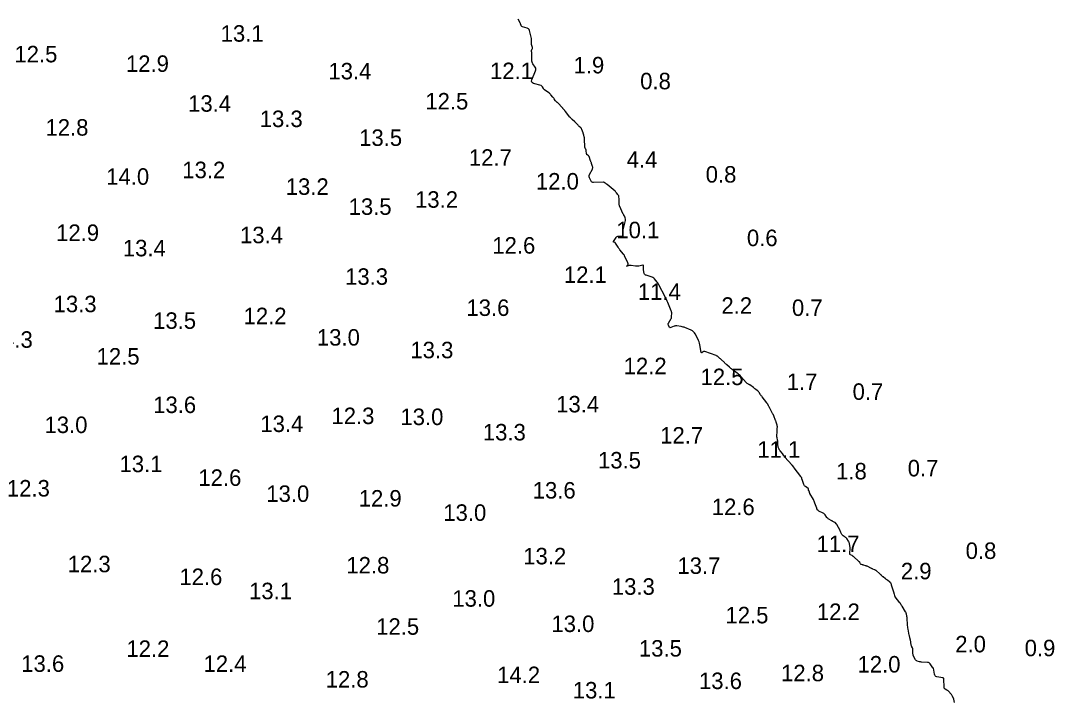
# Model space of a CAD drawing. Extents: x 815352 to 820877, y 582403 to 597439.
# Drawn here: x 817244.6 to 817557.7, y 596376.3 to 596583 of the extents above; entities that cross this region are included whole.
import ezdxf

# ---------------------------------------------------------------- set-up
doc = ezdxf.new("R2010")
doc.units = 0
doc.layers.add('V-CONT-EL12', color=7, linetype='Continuous')
doc.layers.add('V-TOPO-SOUN', color=7, linetype='Continuous')

msp = doc.modelspace()

# ---------------------------------------------------------------- linework, layer by layer
at = {"layer": 'V-CONT-EL12'}
msp.add_lwpolyline([(817527.44, 596376.32), (817527.35, 596376.8), (817527.32, 596376.93), (817527.29, 596377.04), (817527.26, 596377.16), (817527.21, 596377.28), (817526.88, 596378.16), (817526.8, 596378.34), (817526.7, 596378.51), (817526.59, 596378.67), (817526.46, 596378.82), (817525.61, 596379.72), (817525.5, 596379.82), (817525.39, 596379.91), (817525.27, 596379.99), (817525.14, 596380.06), (817524.61, 596380.31), (817524.5, 596380.39), (817524.41, 596380.48), (817524.36, 596380.6), (817524.34, 596380.73), (817524.2, 596383.56), (817524.2, 596383.59), (817524.19, 596383.62), (817524.17, 596383.64), (817524.14, 596383.65), (817524.02, 596383.69), (817523.99, 596383.7), (817523.96, 596383.71), (817523.93, 596383.72), (817523.9, 596383.73), (817522.09, 596384.08), (817521.81, 596384.17), (817521.6, 596384.33), (817521.46, 596384.54), (817521.37, 596384.82), (817521.08, 596386.64), (817521.08, 596386.66), (817521.07, 596386.68), (817521.06, 596386.7), (817521.04, 596386.71), (817520.97, 596386.76), (817520.95, 596386.77), (817520.94, 596386.79), (817520.93, 596386.8), (817520.91, 596386.82), (817520.08, 596388), (817519.93, 596388.18), (817519.75, 596388.31), (817519.54, 596388.4), (817519.3, 596388.43), (817517.5, 596388.52), (817517.33, 596388.54), (817517.16, 596388.56), (817517, 596388.6), (817516.83, 596388.64), (817516.18, 596388.85), (817516.03, 596388.91), (817515.89, 596389), (817515.78, 596389.11), (817515.69, 596389.25), (817515.07, 596390.37), (817514.97, 596390.58), (817514.9, 596390.8), (817514.85, 596391.03), (817514.83, 596391.27), (817514.8, 596392.55), (817514.8, 596392.63), (817514.78, 596392.7), (817514.76, 596392.77), (817514.73, 596392.84), (817514.57, 596393.11), (817514.54, 596393.18), (817514.51, 596393.25), (817514.48, 596393.33), (817514.47, 596393.4), (817514.27, 596394.38), (817514.24, 596394.57), (817514.2, 596394.76), (817514.16, 596394.95), (817514.11, 596395.13), (817513.94, 596395.88), (817513.89, 596396.07), (817513.85, 596396.26), (817513.81, 596396.45), (817513.78, 596396.64), (817513.42, 596398.55), (817513.36, 596398.9), (817513.31, 596399.25), (817513.27, 596399.61), (817513.25, 596399.96), (817513.13, 596401.75), (817513.12, 596401.93), (817513.1, 596402.1), (817513.07, 596402.27), (817513.04, 596402.45), (817512.9, 596403.14), (817512.86, 596403.3), (817512.8, 596403.47), (817512.73, 596403.63), (817512.64, 596403.78), (817511.58, 596405.47), (817511.56, 596405.51), (817511.53, 596405.55), (817511.5, 596405.59), (817511.47, 596405.62), (817511.36, 596405.77), (817511.33, 596405.8), (817511.3, 596405.84), (817511.28, 596405.88), (817511.26, 596405.92), (817511.09, 596406.25), (817511.06, 596406.32), (817511.02, 596406.38), (817510.98, 596406.45), (817510.93, 596406.51), (817509.53, 596408.32), (817509.48, 596408.4), (817509.43, 596408.49), (817509.39, 596408.58), (817509.36, 596408.68), (817509.26, 596409.07), (817509.23, 596409.17), (817509.2, 596409.27), (817509.18, 596409.36), (817509.15, 596409.46), (817508.39, 596411.81), (817508.37, 596411.86), (817508.36, 596411.91), (817508.35, 596411.97), (817508.34, 596412.02), (817508.32, 596412.24), (817508.31, 596412.29), (817508.29, 596412.34), (817508.26, 596412.39), (817508.23, 596412.43), (817508.07, 596412.6), (817508.04, 596412.64), (817507.99, 596412.68), (817507.95, 596412.72), (817507.91, 596412.75), (817507.13, 596413.34), (817506.98, 596413.45), (817506.84, 596413.56), (817506.7, 596413.66), (817506.55, 596413.77), (817505.81, 596414.33), (817505.73, 596414.4), (817505.65, 596414.47), (817505.57, 596414.55), (817505.49, 596414.62), (817505.2, 596414.94), (817505.12, 596415.01), (817505.05, 596415.09), (817504.97, 596415.16), (817504.89, 596415.23), (817503.71, 596416.26), (817503.6, 596416.34), (817503.5, 596416.41), (817503.38, 596416.47), (817503.26, 596416.52), (817502.77, 596416.7), (817502.65, 596416.75), (817502.53, 596416.8), (817502.41, 596416.85), (817502.29, 596416.9), (817500.96, 596417.56), (817500.85, 596417.61), (817500.74, 596417.66), (817500.63, 596417.7), (817500.51, 596417.74), (817499.99, 596417.9), (817499.91, 596417.93), (817499.82, 596417.95), (817499.73, 596417.97), (817499.63, 596417.99), (817499.27, 596418.07), (817499.18, 596418.1), (817499.11, 596418.15), (817499.05, 596418.21), (817499, 596418.28), (817498.79, 596418.69), (817498.74, 596418.78), (817498.67, 596418.87), (817498.61, 596418.95), (817498.53, 596419.02), (817496.91, 596420.49), (817496.81, 596420.58), (817496.7, 596420.66), (817496.58, 596420.73), (817496.46, 596420.79), (817495.97, 596421.02), (817495.86, 596421.09), (817495.79, 596421.18), (817495.74, 596421.29), (817495.73, 596421.41), (817495.81, 596423.03), (817495.82, 596423.22), (817495.81, 596423.4), (817495.79, 596423.58), (817495.76, 596423.76), (817495.63, 596424.48), (817495.59, 596424.66), (817495.53, 596424.83), (817495.46, 596424.99), (817495.36, 596425.15), (817494.82, 596425.97), (817494.72, 596426.1), (817494.61, 596426.22), (817494.48, 596426.33), (817494.34, 596426.42), (817493.75, 596426.79), (817493.62, 596426.88), (817493.51, 596426.98), (817493.42, 596427.11), (817493.35, 596427.24), (817493.08, 596427.82), (817493.01, 596427.96), (817492.94, 596428.1), (817492.87, 596428.24), (817492.79, 596428.38), (817491.78, 596430.26), (817491.74, 596430.32), (817491.71, 596430.38), (817491.67, 596430.43), (817491.63, 596430.48), (817491.46, 596430.69), (817491.42, 596430.74), (817491.37, 596430.78), (817491.32, 596430.82), (817491.26, 596430.85), (817490.62, 596431.18), (817490.49, 596431.24), (817490.37, 596431.31), (817490.24, 596431.38), (817490.12, 596431.45), (817489.36, 596431.89), (817489.2, 596431.99), (817489.05, 596432.12), (817488.92, 596432.25), (817488.8, 596432.4), (817488.31, 596433.12), (817488.18, 596433.28), (817488.03, 596433.43), (817487.87, 596433.55), (817487.69, 596433.66), (817486.37, 596434.32), (817486.31, 596434.35), (817486.25, 596434.39), (817486.2, 596434.43), (817486.15, 596434.48), (817485.9, 596434.72), (817485.87, 596434.75), (817485.85, 596434.78), (817485.84, 596434.82), (817485.83, 596434.86), (817485.8, 596435.02), (817485.79, 596435.06), (817485.78, 596435.1), (817485.77, 596435.14), (817485.76, 596435.18), (817485.19, 596436.75), (817485.09, 596437.03), (817484.97, 596437.29), (817484.85, 596437.55), (817484.71, 596437.81), (817483.68, 596439.65), (817483.63, 596439.74), (817483.58, 596439.84), (817483.54, 596439.94), (817483.5, 596440.03), (817483.29, 596440.52), (817483.27, 596440.57), (817483.26, 596440.62), (817483.25, 596440.68), (817483.25, 596440.73), (817483.25, 596440.95), (817483.24, 596441), (817483.22, 596441.05), (817483.2, 596441.09), (817483.16, 596441.12), (817482.3, 596441.74), (817482.16, 596441.86), (817482.03, 596442), (817481.93, 596442.15), (817481.86, 596442.33), (817481.27, 596443.91), (817481.25, 596443.96), (817481.24, 596444), (817481.23, 596444.04), (817481.23, 596444.09), (817481.21, 596444.27), (817481.2, 596444.31), (817481.19, 596444.35), (817481.18, 596444.39), (817481.15, 596444.43), (817481.04, 596444.61), (817481.01, 596444.65), (817480.98, 596444.69), (817480.95, 596444.73), (817480.92, 596444.77), (817478.92, 596447.42), (817478.86, 596447.49), (817478.8, 596447.56), (817478.75, 596447.63), (817478.69, 596447.7), (817478.45, 596447.99), (817478.39, 596448.06), (817478.33, 596448.13), (817478.27, 596448.2), (817478.21, 596448.27), (817476.02, 596450.65), (817475.98, 596450.69), (817475.95, 596450.74), (817475.92, 596450.78), (817475.89, 596450.83), (817475.78, 596451.02), (817475.75, 596451.07), (817475.72, 596451.11), (817475.7, 596451.16), (817475.67, 596451.21), (817475.5, 596451.53), (817475.46, 596451.6), (817475.42, 596451.67), (817475.37, 596451.73), (817475.32, 596451.79), (817474.65, 596452.56), (817474.55, 596452.69), (817474.46, 596452.82), (817474.39, 596452.96), (817474.33, 596453.11), (817474.1, 596453.71), (817474.05, 596453.86), (817474.01, 596454.01), (817473.98, 596454.17), (817473.97, 596454.33), (817473.92, 596455.32), (817473.91, 596455.45), (817473.9, 596455.58), (817473.88, 596455.71), (817473.86, 596455.84), (817473.74, 596456.59), (817473.73, 596456.6), (817473.73, 596456.62), (817473.72, 596456.63), (817473.71, 596456.64), (817473.68, 596456.69), (817473.67, 596456.7), (817473.67, 596456.72), (817473.66, 596456.73), (817473.66, 596456.74), (817473.72, 596458.76), (817473.72, 596458.89), (817473.73, 596459.02), (817473.74, 596459.16), (817473.75, 596459.29), (817473.8, 596459.82), (817473.8, 596459.95), (817473.79, 596460.08), (817473.77, 596460.21), (817473.74, 596460.33), (817473.45, 596461.22), (817473.4, 596461.37), (817473.35, 596461.51), (817473.3, 596461.66), (817473.25, 596461.8), (817473.01, 596462.4), (817472.96, 596462.53), (817472.91, 596462.66), (817472.86, 596462.79), (817472.81, 596462.92), (817472.59, 596463.43), (817472.53, 596463.56), (817472.47, 596463.68), (817472.41, 596463.81), (817472.35, 596463.93), (817471.41, 596465.67), (817471.34, 596465.8), (817471.28, 596465.92), (817471.21, 596466.05), (817471.14, 596466.17), (817470.87, 596466.67), (817470.8, 596466.79), (817470.73, 596466.91), (817470.65, 596467.03), (817470.57, 596467.14), (817469.17, 596468.97), (817469.06, 596469.12), (817468.95, 596469.27), (817468.84, 596469.43), (817468.74, 596469.58), (817468.33, 596470.22), (817468.23, 596470.37), (817468.11, 596470.51), (817467.98, 596470.64), (817467.83, 596470.76), (817467.18, 596471.25), (817467.02, 596471.37), (817466.86, 596471.49), (817466.7, 596471.61), (817466.55, 596471.73), (817465.5, 596472.52), (817465.4, 596472.59), (817465.3, 596472.65), (817465.2, 596472.71), (817465.1, 596472.77), (817464.69, 596473), (817464.59, 596473.06), (817464.5, 596473.13), (817464.41, 596473.21), (817464.33, 596473.29), (817462.79, 596475.06), (817462.52, 596475.35), (817462.24, 596475.63), (817461.94, 596475.88), (817461.63, 596476.12), (817460.13, 596477.21), (817459.91, 596477.37), (817459.71, 596477.53), (817459.5, 596477.71), (817459.31, 596477.88), (817458.52, 596478.61), (817458.33, 596478.8), (817458.14, 596478.98), (817457.94, 596479.16), (817457.75, 596479.35), (817456.8, 596480.24), (817456.68, 596480.36), (817456.56, 596480.47), (817456.43, 596480.58), (817456.31, 596480.68), (817455.81, 596481.11), (817455.68, 596481.21), (817455.54, 596481.3), (817455.39, 596481.37), (817455.24, 596481.44), (817451.79, 596482.64), (817451.68, 596482.67), (817451.58, 596482.67), (817451.47, 596482.64), (817451.37, 596482.59), (817450.98, 596482.32), (817450.9, 596482.28), (817450.83, 596482.28), (817450.78, 596482.33), (817450.75, 596482.42), (817450.31, 596484.73), (817450.22, 596485.15), (817450.1, 596485.56), (817449.95, 596485.96), (817449.77, 596486.35), (817448.95, 596488), (817448.72, 596488.37), (817448.44, 596488.68), (817448.11, 596488.93), (817447.73, 596489.12), (817445.82, 596489.9), (817445.55, 596490.01), (817445.27, 596490.09), (817444.98, 596490.16), (817444.69, 596490.21), (817443.39, 596490.41), (817443.16, 596490.43), (817442.94, 596490.42), (817442.72, 596490.38), (817442.5, 596490.31), (817441.52, 596489.92), (817441.37, 596489.89), (817441.25, 596489.9), (817441.15, 596489.98), (817441.08, 596490.1), (817440.81, 596490.7), (817440.76, 596490.85), (817440.75, 596490.99), (817440.78, 596491.14), (817440.84, 596491.28), (817441.66, 596492.65), (817441.68, 596492.69), (817441.7, 596492.74), (817441.71, 596492.79), (817441.71, 596492.84), (817441.7, 596493.05), (817441.7, 596493.1), (817441.7, 596493.15), (817441.7, 596493.2), (817441.7, 596493.26), (817441.8, 596494.27), (817441.8, 596494.46), (817441.79, 596494.64), (817441.75, 596494.82), (817441.68, 596494.99), (817440.58, 596497.55), (817440.4, 596497.98), (817440.21, 596498.39), (817440.01, 596498.81), (817439.8, 596499.22), (817437.94, 596502.92), (817437.83, 596503.13), (817437.71, 596503.32), (817437.57, 596503.5), (817437.43, 596503.68), (817436.55, 596504.69), (817436.34, 596504.89), (817436.11, 596505.07), (817435.86, 596505.2), (817435.58, 596505.31), (817434.05, 596505.77), (817433.85, 596505.85), (817433.69, 596505.98), (817433.58, 596506.14), (817433.51, 596506.34), (817433.26, 596507.38), (817433.23, 596507.53), (817433.22, 596507.68), (817433.21, 596507.82), (817433.23, 596507.97), (817433.3, 596508.57), (817433.3, 596508.7), (817433.26, 596508.78), (817433.17, 596508.82), (817433.05, 596508.81), (817431.81, 596508.57), (817431.55, 596508.53), (817431.3, 596508.51), (817431.04, 596508.52), (817430.79, 596508.55), (817429.48, 596508.74), (817429.18, 596508.76), (817428.88, 596508.74), (817428.59, 596508.68), (817428.31, 596508.58), (817428.16, 596508.51), (817428.45, 596508.69), (817428.61, 596508.92), (817428.64, 596509.2), (817428.53, 596509.53), (817427.58, 596511.51), (817427.55, 596511.57), (817427.53, 596511.62), (817427.5, 596511.67), (817427.48, 596511.73), (817427.38, 596511.94), (817427.35, 596512), (817427.32, 596512.05), (817427.29, 596512.1), (817427.25, 596512.14), (817426.14, 596513.46), (817425.98, 596513.67), (817425.82, 596513.88), (817425.68, 596514.09), (817425.54, 596514.32), (817424.81, 596515.53), (817424.76, 596515.6), (817424.71, 596515.65), (817424.64, 596515.69), (817424.57, 596515.72), (817424.25, 596515.81), (817424.18, 596515.84), (817424.15, 596515.88), (817424.15, 596515.93), (817424.18, 596516), (817424.93, 596517.22), (817425.08, 596517.41), (817425.25, 596517.54), (817425.46, 596517.62), (817425.69, 596517.64), (817426.8, 596517.64), (817426.97, 596517.66), (817427.08, 596517.73), (817427.14, 596517.85), (817427.15, 596518.02), (817427.07, 596518.77), (817427.06, 596518.96), (817427.07, 596519.15), (817427.09, 596519.34), (817427.12, 596519.52), (817427.81, 596522.41), (817427.82, 596522.5), (817427.82, 596522.58), (817427.82, 596522.66), (817427.8, 596522.74), (817427.69, 596523.16), (817427.68, 596523.2), (817427.68, 596523.23), (817427.67, 596523.27), (817427.66, 596523.3), (817427.62, 596523.43), (817427.61, 596523.47), (817427.59, 596523.5), (817427.58, 596523.53), (817427.56, 596523.56), (817427.32, 596524), (817427.27, 596524.08), (817427.23, 596524.16), (817427.19, 596524.25), (817427.15, 596524.33), (817426.03, 596526.82), (817425.97, 596526.97), (817425.93, 596527.13), (817425.9, 596527.3), (817425.89, 596527.47), (817425.9, 596528.15), (817425.9, 596528.31), (817425.89, 596528.48), (817425.88, 596528.65), (817425.86, 596528.82), (817425.77, 596529.64), (817425.74, 596529.81), (817425.69, 596529.96), (817425.62, 596530.1), (817425.52, 596530.24), (817425.1, 596530.76), (817424.99, 596530.89), (817424.88, 596531.01), (817424.76, 596531.13), (817424.63, 596531.25), (817422.29, 596533.3), (817422.24, 596533.34), (817422.19, 596533.38), (817422.14, 596533.41), (817422.09, 596533.44), (817421.87, 596533.56), (817421.82, 596533.59), (817421.77, 596533.62), (817421.72, 596533.65), (817421.67, 596533.69), (817421.42, 596533.88), (817421.37, 596533.92), (817421.3, 596533.94), (817421.24, 596533.96), (817421.17, 596533.96), (817418.14, 596533.87), (817417.89, 596533.9), (817417.68, 596533.98), (817417.51, 596534.13), (817417.37, 596534.35), (817416.92, 596535.33), (817416.83, 596535.58), (817416.81, 596535.83), (817416.84, 596536.07), (817416.94, 596536.31), (817417.77, 596537.98), (817417.84, 596538.15), (817417.87, 596538.33), (817417.87, 596538.51), (817417.83, 596538.7), (817417.54, 596539.68), (817417.52, 596539.75), (817417.5, 596539.81), (817417.47, 596539.88), (817417.45, 596539.94), (817417.35, 596540.2), (817417.33, 596540.26), (817417.3, 596540.33), (817417.28, 596540.39), (817417.25, 596540.45), (817416.77, 596541.81), (817416.73, 596541.89), (817416.68, 596541.97), (817416.61, 596542.03), (817416.54, 596542.08), (817416.21, 596542.27), (817416.14, 596542.33), (817416.08, 596542.39), (817416.05, 596542.47), (817416.03, 596542.56), (817415.92, 596543.58), (817415.91, 596543.68), (817415.88, 596543.77), (817415.85, 596543.86), (817415.8, 596543.95), (817415.6, 596544.3), (817415.56, 596544.39), (817415.52, 596544.48), (817415.5, 596544.58), (817415.5, 596544.68), (817415.43, 596547), (817415.42, 596547.16), (817415.4, 596547.33), (817415.37, 596547.5), (817415.33, 596547.66), (817415.15, 596548.31), (817415.1, 596548.47), (817415.05, 596548.63), (817415, 596548.79), (817414.94, 596548.95), (817414.57, 596549.98), (817414.51, 596550.12), (817414.43, 596550.25), (817414.34, 596550.37), (817414.24, 596550.48), (817413.79, 596550.9), (817413.67, 596551.01), (817413.57, 596551.12), (817413.46, 596551.23), (817413.36, 596551.34), (817412.92, 596551.83), (817412.81, 596551.95), (817412.7, 596552.06), (817412.59, 596552.17), (817412.47, 596552.28), (817411.61, 596553.04), (817411.44, 596553.21), (817411.27, 596553.38), (817411.1, 596553.56), (817410.95, 596553.75), (817409.64, 596555.41), (817409.56, 596555.51), (817409.48, 596555.61), (817409.39, 596555.71), (817409.31, 596555.81), (817408.96, 596556.21), (817408.87, 596556.3), (817408.78, 596556.4), (817408.69, 596556.5), (817408.61, 596556.6), (817407.42, 596557.93), (817407.35, 596558), (817407.28, 596558.07), (817407.2, 596558.14), (817407.12, 596558.2), (817406.8, 596558.44), (817406.72, 596558.51), (817406.65, 596558.58), (817406.59, 596558.65), (817406.53, 596558.74), (817406.18, 596559.31), (817406.1, 596559.44), (817406.01, 596559.55), (817405.93, 596559.67), (817405.83, 596559.78), (817405.2, 596560.51), (817405.06, 596560.66), (817404.91, 596560.81), (817404.76, 596560.94), (817404.59, 596561.06), (817403.3, 596561.96), (817403.18, 596562.05), (817403.08, 596562.15), (817402.99, 596562.27), (817402.92, 596562.39), (817402.64, 596562.92), (817402.57, 596563.04), (817402.47, 596563.14), (817402.36, 596563.22), (817402.22, 596563.27), (817399.96, 596563.95), (817399.61, 596564.12), (817399.41, 596564.35), (817399.35, 596564.66), (817399.45, 596565.03), (817400.59, 596567.79), (817400.67, 596568.07), (817400.68, 596568.33), (817400.61, 596568.59), (817400.47, 596568.84), (817399.77, 596569.83), (817399.62, 596570.09), (817399.51, 596570.36), (817399.45, 596570.64), (817399.43, 596570.94), (817399.46, 596572.97), (817399.46, 596573.05), (817399.45, 596573.14), (817399.44, 596573.22), (817399.42, 596573.3), (817399.33, 596573.63), (817399.32, 596573.71), (817399.32, 596573.79), (817399.33, 596573.87), (817399.36, 596573.94), (817399.56, 596574.38), (817399.59, 596574.48), (817399.61, 596574.59), (817399.61, 596574.69), (817399.59, 596574.79), (817399.35, 596575.74), (817399.31, 596575.88), (817399.3, 596576.03), (817399.29, 596576.17), (817399.3, 596576.32), (817399.35, 596576.92), (817399.36, 596577.07), (817399.35, 596577.21), (817399.33, 596577.36), (817399.3, 596577.51), (817398.69, 596579.98), (817398.59, 596580.24), (817398.44, 596580.45), (817398.24, 596580.61), (817397.98, 596580.71), (817396.56, 596581.12), (817396.44, 596581.17), (817396.33, 596581.24), (817396.25, 596581.34), (817396.2, 596581.46), (817396.01, 596581.99), (817395.96, 596582.13), (817395.9, 596582.26), (817395.84, 596582.38), (817395.78, 596582.51), (817395.26, 596583.42)], dxfattribs=at)

# ---------------------------------------------------------------- texts
at = {"layer": 'V-TOPO-SOUN'}
for s, p in [('13.1 ', (817305.18, 596576.58)), ('12.5 ', (817242.71, 596570.32)), ('12.9 ', (817276.5, 596567.43)), ('13.4 ', (817337.82, 596565.16)), ('12.1 ', (817386.77, 596565.23)), ('1.9', (817412.08, 596566.97)), ('0.8', (817432.25, 596562.15)), ('13.4 ', (817295.33, 596555.35)), ('12.5 ', (817367.18, 596556.04)), ('13.3 ', (817317.02, 596550.7)), ('12.8 ', (817252.12, 596548.1)), ('13.5 ', (817347.13, 596544.99)), ('12.7 ', (817380.37, 596538.98)), ('4.4', (817428.18, 596538.39)), ('14.0 ', (817270.52, 596533.21)), ('13.2 ', (817293.56, 596535.21)), ('0.8', (817452.1, 596533.87)), ('13.2 ', (817324.89, 596530.16)), ('12.0 ', (817400.67, 596531.77)), ('13.5 ', (817343.95, 596524.09)), ('13.2 ', (817364.06, 596526.25)), ('12.9 ', (817255.34, 596516.18)), ('13.4 ', (817311.05, 596515.49)), ('10.1 ', (817425.03, 596517)), ('0.6', (817464.58, 596514.61)), ('13.4 ', (817275.55, 596511.52)), ('12.6 ', (817387.47, 596512.34)), ('13.3 ', (817342.87, 596502.89)), ('12.1 ', (817409.15, 596503.45)), ('11.4 ', (817431.55, 596498.3)), ('13.3 ', (817254.58, 596494.59)), ('13.6 ', (817379.63, 596493.45)), ('2.2', (817456.86, 596494.1)), ('0.7', (817478.22, 596493.45)), ('13.5 ', (817284.73, 596489.54)), ('12.2 ', (817312.13, 596490.95)), ('14.3 ', (817235.26, 596483.8)), ('13.0 ', (817334.34, 596484.46)), ('13.3 ', (817362.65, 596480.62)), ('12.5 ', (817267.61, 596478.71)), ('12.2 ', (817427.25, 596475.79)), ('12.5 ', (817450.55, 596472.48)), ('1.7', (817476.64, 596471)), ('0.7', (817496.59, 596468.02)), ('13.6 ', (817284.74, 596464.02)), ('13.4 ', (817406.81, 596464.21)), ('13.0 ', (817251.82, 596457.95)), ('13.4 ', (817317.21, 596458.27)), ('12.3 ', (817338.74, 596460.67)), ('13.0 ', (817359.63, 596460.37)), ('13.3 ', (817384.6, 596455.72)), ('12.7 ', (817438.31, 596454.76)), ('11.1 ', (817467.74, 596450.47)), ('13.1 ', (817274.54, 596446.1)), ('13.5 ', (817419.48, 596447.22)), ('1.8', (817491.6, 596443.9)), ('0.7', (817513.29, 596444.82)), ('12.6 ', (817298.43, 596441.94)), ('12.3 ', (817240.44, 596438.72)), ('13.0 ', (817319.01, 596437.08)), ('13.6 ', (817399.7, 596438.1)), ('12.9 ', (817347, 596435.67)), ('12.6 ', (817453.94, 596433.08)), ('13.0 ', (817372.62, 596431.34)), ('11.7 ', (817485.68, 596421.86)), ('13.2 ', (817396.84, 596418.15)), ('0.8', (817530.84, 596419.79)), ('12.3 ', (817258.85, 596415.76)), ('12.8 ', (817343.26, 596415.39)), ('13.7 ', (817443.53, 596415.26)), ('12.6 ', (817292.68, 596411.88)), ('2.9', (817511.22, 596413.62)), ('13.3 ', (817423.68, 596408.93)), ('13.1 ', (817313.78, 596407.59)), ('13.0 ', (817375.35, 596405.32)), ('12.5 ', (817458.09, 596400.27)), ('12.2 ', (817485.78, 596401.29)), ('12.5 ', (817352.29, 596396.82)), ('13.0 ', (817405.37, 596397.64)), ('12.2 ', (817276.63, 596390.1)), ('13.5 ', (817431.88, 596390.2)), ('2.0', (817527.69, 596391.48)), ('0.9', (817548.72, 596390.3)), ('13.6 ', (817244.78, 596385.57)), ('12.4 ', (817299.99, 596385.54)), ('12.8 ', (817474.92, 596382.72)), ('12.0 ', (817498.08, 596385.37)), ('12.8 ', (817337, 596380.81)), ('14.2 ', (817388.93, 596382.16)), ('13.6 ', (817450.07, 596380.35)), ('13.1 ', (817411.84, 596377.5))]:
    msp.add_text(s, height=5, dxfattribs=at).set_placement(p)

doc.saveas('drawing.dxf')
